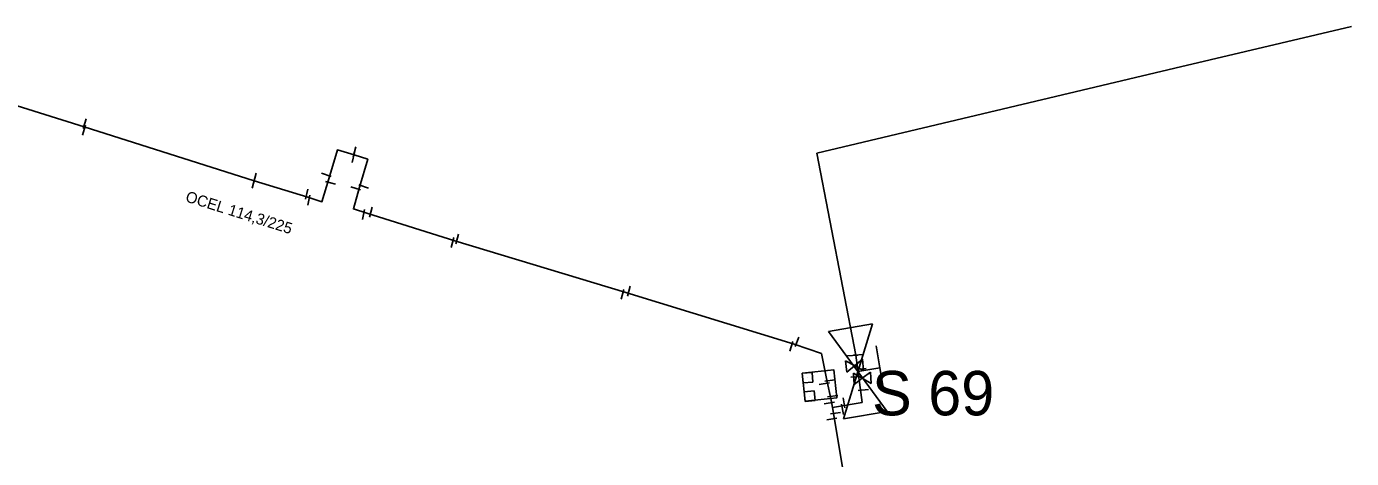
# Model space of a CAD drawing. Extents: x -642943 to -623314, y -1138561 to -1113539.
# Drawn here: x -642156.9 to -642067.4, y -1114215.9 to -1114186.7 of the extents above; entities that cross this region are included whole.
import ezdxf

# ---------------------------------------------------------------- set-up
doc = ezdxf.new("R2010")
doc.units = 0
for name, color, linetype in [('horkovod armatury', 7, 'Continuous'), ('horkovod dimenze', 7, 'Continuous'), ('horkovod předisol', 7, 'Continuous'), ('horkovod sváry', 7, 'Continuous'), ('horkovod trasa', 7, 'Continuous'), ('horkovod číslo šachty', 7, 'Continuous'), ('horkovod šachty', 7, 'Continuous')]:
    doc.layers.add(name, color=color, linetype=linetype)

# ---------------------------------------------------------------- blocks, each defined once
blk = doc.blocks.new('SPH_2')
at = {"layer": 'horkovod sváry'}
blk.add_line((-0.0001, -0.0349), (0.0001, 0.0349), dxfattribs=at)
blk = doc.blocks.new('SPH')
at = {"layer": 'horkovod sváry'}
blk.add_line((0, -0.035), (0, 0.035), dxfattribs=at)
blk = doc.blocks.new('SPH_1')
at = {"layer": 'horkovod sváry'}
blk.add_line((0.0001, -0.035), (-0.0001, 0.035), dxfattribs=at)
blk = doc.blocks.new('POINT_DISPLAY')
blk.add_line((0, 0), (0, 0))
blk = doc.blocks.new('SCH_01_72')
at = {"layer": 'horkovod armatury'}
for p, q in [((10, 5), (-10, -5)), ((-10, -5), (-10, 5)), ((-10, 5), (10, -5)), ((-5, 5), (0, 5)), ((0, 5), (0, 0)), ((5, 5), (0, 5)), ((10, -5), (10, 5))]:
    blk.add_line(p, q, dxfattribs=at)
blk = doc.blocks.new('SH')
at = {"layer": 'horkovod armatury'}
for p, q in [((-0.0568, -0.0385), (-0.0564, 0.0379)), ((-0.0564, 0.0379), (0, 0)), ((0.0007, -0.0004), (0.0582, 0.0375)), ((0.0582, 0.0375), (0.0581, -0.0389)), ((0.0007, -0.0004), (-0.0568, -0.0385)), ((0.0581, -0.0389), (0.0007, -0.0004))]:
    blk.add_line(p, q, dxfattribs=at)

msp = doc.modelspace()

# ---------------------------------------------------------------- linework, layer by layer
at = {"layer": 'horkovod předisol'}
for points in [[(-642102.486, -1114212.486), (-642102.603, -1114211.883), (-642102.837, -1114210.745), (-642103.227, -1114208.846), (-642105.062, -1114208.201), (-642116.45, -1114204.726), (-642127.992, -1114201.216), (-642133.939, -1114199.356), (-642134.853, -1114199.07), (-642134.428, -1114197.606), (-642133.876, -1114195.705), (-642134.804, -1114195.404), (-642135.933, -1114195.084), (-642136.516, -1114197.032), (-642136.978, -1114198.577), (-642137.926, -1114198.283), (-642141.553, -1114197.159), (-642153.049, -1114193.528), (-642164.408, -1114189.952), (-642173.729, -1114186.983)], [(-642102.486, -1114212.486), (-642100.48, -1114212.139), (-642100.906, -1114208.94)], [(-642093.485, -1114257.021), (-642094.833, -1114245.13), (-642094.893, -1114244.109), (-642091.453, -1114243.852), (-642091.78, -1114240.264), (-642097.714, -1114240.738), (-642098.55, -1114236.721), (-642100.404, -1114224.854), (-642102.486, -1114212.486)]]:
    msp.add_lwpolyline(points, dxfattribs=at)
at = {"layer": 'horkovod trasa'}
for p, q in [((-642079.355, -1114189.565), (-642067.421, -1114186.737)), ((-642103.538, -1114195.295), (-642079.355, -1114189.565))]:
    msp.add_line(p, q, dxfattribs=at)
for points in [[(-642102.486, -1114212.486), (-642102.603, -1114211.883), (-642102.837, -1114210.745), (-642103.227, -1114208.846), (-642105.062, -1114208.201), (-642116.45, -1114204.726), (-642127.992, -1114201.216), (-642133.939, -1114199.356), (-642134.853, -1114199.07), (-642134.428, -1114197.606), (-642133.876, -1114195.705), (-642134.804, -1114195.404), (-642135.933, -1114195.084), (-642136.516, -1114197.032), (-642136.978, -1114198.577), (-642137.926, -1114198.283), (-642141.553, -1114197.159), (-642153.049, -1114193.528), (-642164.408, -1114189.952), (-642173.729, -1114186.983)], [(-642100.906, -1114208.94), (-642103.538, -1114195.295)], [(-642102.486, -1114212.486), (-642100.48, -1114212.139), (-642100.906, -1114208.94)], [(-642093.485, -1114257.021), (-642094.833, -1114245.13), (-642094.893, -1114244.109), (-642091.453, -1114243.852), (-642091.78, -1114240.264), (-642097.714, -1114240.738), (-642098.55, -1114236.721), (-642100.404, -1114224.854), (-642102.486, -1114212.486)]]:
    msp.add_lwpolyline(points, dxfattribs=at)
at = {"layer": 'horkovod šachty'}
for p, q in [((-642103.867, -1114210.114), (-642104.524, -1114210.175)), ((-642104.524, -1114210.175), (-642104.463, -1114210.832)), ((-642103.806, -1114210.771), (-642103.867, -1114210.114)), ((-642104.463, -1114210.832), (-642103.806, -1114210.771)), ((-642103.732, -1114211.362), (-642104.388, -1114211.43)), ((-642104.388, -1114211.43), (-642104.32, -1114212.086)), ((-642104.32, -1114212.086), (-642103.664, -1114212.018)), ((-642103.664, -1114212.018), (-642103.732, -1114211.362))]:
    msp.add_line(p, q, dxfattribs=at)
msp.add_lwpolyline([(-642104.333, -1114212.065), (-642104.529, -1114210.175), (-642102.39, -1114209.953), (-642102.194, -1114211.843), (-642104.333, -1114212.065)], dxfattribs=at)

# ---------------------------------------------------------------- block references
at = {"layer": 'horkovod armatury'}
for name, p, xscale, yscale, rotation in [('SCH_01_72', (-642100.763, -1114210.051), 0.3000188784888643, 0.3000188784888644, -80.31399293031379), ('SH', (-642101, -1114209.66), 9.999997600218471, 9.99999760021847, 6.127640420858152), ('SH', (-642100.48, -1114210.51), 9.999987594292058, 9.99998759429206, 4.133994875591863)]:
    msp.add_blockref(name, p, dxfattribs=dict(at, xscale=xscale, yscale=yscale, rotation=rotation))
at = {"layer": 'horkovod sváry'}
for name, p, xscale, yscale, rotation in [('SPH_2', (-642153.01, -1114193.3), 10.000004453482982, 10.000004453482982, -17.343965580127), ('SPH_2', (-642153.06, -1114193.75), 9.99999144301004, 9.99999144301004, -16.842660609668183), ('SPH_2', (-642134.77, -1114195.21), 9.999991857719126, 9.999991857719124, -14.892902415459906), ('SPH_2', (-642134.86, -1114195.59), 10.00000409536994, 10.00000409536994, -12.724464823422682), ('SPH_2', (-642141.5, -1114196.98), 9.99998879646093, 9.999988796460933, -14.585572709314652), ('SPH_2', (-642136.67, -1114196.76), 10.000010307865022, 10.00001030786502, 70.16578824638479), ('SPH_2', (-642141.6, -1114197.33), 9.999991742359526, 9.99999174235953, -13.915818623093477), ('SPH_2', (-642138, -1114198.07), 10.000004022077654, 10.000004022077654, -13.458312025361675), ('SPH_1', (-642136.39, -1114197.31), 10.00000034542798, 10.000000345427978, 74.74071603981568), ('SPH_2', (-642134.7, -1114197.68), 9.999992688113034, 9.999992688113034, 72.58835854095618), ('SPH_2', (-642134.16, -1114197.55), 9.999992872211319, 9.99999287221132, 71.9858981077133), ('SPH_2', (-642137.86, -1114198.48), 9.999986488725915, 9.999986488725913, -10.752821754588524), ('SPH_2', (-642134.17, -1114199.45), 10.000016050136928, 10.000016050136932, -11.310037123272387), ('SPH_2', (-642133.67, -1114199.29), 9.9999766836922, 9.999976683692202, -13.926560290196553), ('SPH_2', (-642128.15, -1114201.33), 9.999992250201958, 9.999992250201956, -15.392361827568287), ('SPH_2', (-642127.84, -1114201.1), 9.99999063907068, 9.999990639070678, -14.58667272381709), ('SPH_2', (-642116.66, -1114204.84), 9.999991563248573, 9.999991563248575, -14.761529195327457), ('SPH_2', (-642116.24, -1114204.62), 9.99998738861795, 9.999987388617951, -13.461352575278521), ('SPH_2', (-642105.27, -1114208.35), 9.999975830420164, 9.999975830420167, -16.972636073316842), ('SPH_2', (-642105.27, -1114208.35), 9.999975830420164, 9.999975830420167, -16.972636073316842), ('SPH_2', (-642104.88, -1114208.05), 10.000009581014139, 10.00000958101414, -20.682577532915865), ('SPH_2', (-642104.88, -1114208.05), 10.000009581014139, 10.00000958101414, -20.682577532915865), ('SPH_2', (-642101.13, -1114208.97), 10.000022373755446, 10.000022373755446, -85.3709836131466), ('SPH_2', (-642100.72, -1114208.92), 10.000003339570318, 10.00000333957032, -86.13239845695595), ('SPH', (-642100.56, -1114209.88), 9.999980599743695, 9.999980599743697, -84.87182939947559), ('SPH_2', (-642103.03, -1114210.88), 9.99997454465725, 9.999974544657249, -79.30201820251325), ('SPH_2', (-642102.65, -1114210.66), 9.999982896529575, 9.999982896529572, -82.60821913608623), ('SPH_2', (-642100.896, -1114210.414), 9.999992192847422, 9.999992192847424, -86.09789703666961), ('SPH_2', (-642102.47, -1114211.72), 9.999991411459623, 9.999991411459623, -81.71757371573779), ('SPH_2', (-642101.7, -1114212.17), 10.00001244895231, 10.00001244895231, 9.219674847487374), ('SPH_2', (-642100.4, -1114211.31), 10.000015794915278, 10.000015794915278, -83.53093433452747), ('SPH_2', (-642102.7, -1114212.18), 10.000014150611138, 10.000014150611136, -80.46907703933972), ('SPH_2', (-642102.28, -1114212.87), 10.00001490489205, 10.000014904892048, -83.77227091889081), ('SPH', (-642101.81, -1114212.61), 9.999996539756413, 9.99999653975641, 11.78007543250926), ('SPH_2', (-642102.53, -1114213.26), 9.999994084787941, 9.99999408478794, -81.27893003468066)]:
    msp.add_blockref(name, p, dxfattribs=dict(at, xscale=xscale, yscale=yscale, rotation=rotation))
at = {"layer": 'horkovod šachty'}
for p in [(-642104.165, -1114210.473), (-642104.026, -1114211.724)]:
    msp.add_blockref('POINT_DISPLAY', p, dxfattribs=at)

# ---------------------------------------------------------------- texts
at = {"layer": 'horkovod dimenze'}
msp.add_text('OCEL 114,3/225', height=0.75, rotation=342.65167, dxfattribs=at).set_placement((-642146.246, -1114198.551))
at = {"layer": 'horkovod číslo šachty'}
msp.add_text('S 69', height=3, dxfattribs=at).set_placement((-642099.809, -1114213.018))

doc.saveas('drawing.dxf')
